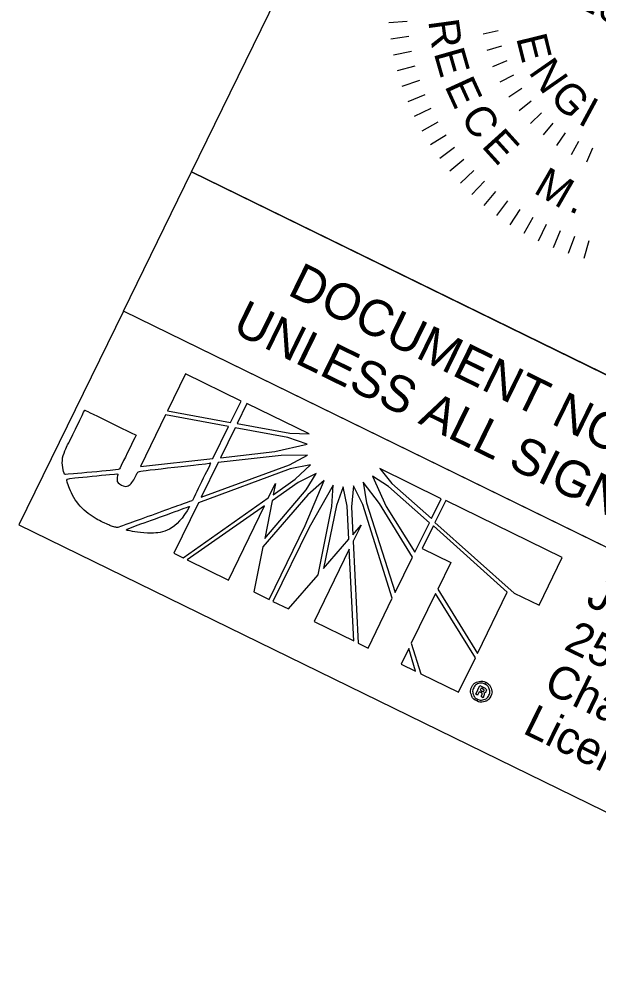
# Model space of a CAD drawing. Extents: x 1518247 to 1523638, y 635234 to 639927.
# Drawn here: x 1521178.9 to 1521266.7, y 636051.2 to 636194.9 of the extents above; entities that cross this region are included whole.
import ezdxf

# ---------------------------------------------------------------- set-up
doc = ezdxf.new("R2010")
doc.units = 0
for name, color, linetype in [('Default', 7, 'Continuous'), ('DTM TIN Hull White', 7, 'Continuous'), ('Sheet Sticker Exception Certification CELL', 7, 'Continuous'), ('Sheet Typical CELL', 7, 'Continuous')]:
    doc.layers.add(name, color=color, linetype=linetype)

msp = doc.modelspace()

# ---------------------------------------------------------------- linework, layer by layer
at = {"layer": 'Default'}
for p, q in [((1521204.16, 636141.02), (1521201.43, 636135.44)), ((1521212.57, 636136.91), (1521204.16, 636141.02)), ((1521210.99, 636133.67), (1521212.57, 636136.91)), ((1521213.47, 636136.53), (1521212, 636133.52)), ((1521222.93, 636131.91), (1521213.47, 636136.53)), ((1521201.12, 636134.8), (1521197.3, 636126.96)), ((1521210.69, 636133.05), (1521201.12, 636134.8)), ((1521201.43, 636135.44), (1521210.99, 636133.67)), ((1521208.31, 636128.18), (1521210.69, 636133.05)), ((1521211.68, 636132.86), (1521209.46, 636128.31)), ((1521219.68, 636131.37), (1521211.68, 636132.86)), ((1521212, 636133.52), (1521220, 636132.02)), ((1521222.59, 636130.36), (1521219.68, 636131.37)), ((1521220, 636132.02), (1521222.93, 636131.91)), ((1521217.72, 636129.23), (1521222.59, 636130.36)), ((1521218.65, 636128.66), (1521209.1, 636127.57)), ((1521209.46, 636128.31), (1521217.72, 636129.23)), ((1521222.65, 636128.71), (1521218.65, 636128.66)), ((1521219.91, 636127.23), (1521222.65, 636128.71)), ((1521197.3, 636126.96), (1521208.31, 636128.18)), ((1521209.1, 636127.57), (1521206.54, 636122.33)), ((1521206.54, 636122.33), (1521219.91, 636127.23)), ((1521223.12, 636127.23), (1521220.05, 636126.6)), ((1521220.78, 636125.04), (1521223.12, 636127.23)), ((1521220.05, 636126.6), (1521206.1, 636121.44)), ((1521223.97, 636125.89), (1521221.26, 636124.56)), ((1521222.46, 636123.41), (1521223.97, 636125.89)), ((1521232.5, 636125.52), (1521234.62, 636120.91)), ((1521234.94, 636123.92), (1521232.5, 636125.52)), ((1521242.96, 636122.09), (1521233.65, 636126.68)), ((1521233.65, 636126.68), (1521235.47, 636124.42)), ((1521216.7, 636122.2), (1521217.78, 636124.42)), ((1521221.26, 636124.56), (1521217.31, 636121.78)), ((1521217.46, 636122.69), (1521220.78, 636125.04)), ((1521217.78, 636124.42), (1521217.46, 636122.69)), ((1521222.3, 636118.02), (1521225.17, 636124.84)), ((1521225.17, 636124.84), (1521222.71, 636122.7)), ((1521226.56, 636124.16), (1521222.89, 636117.73)), ((1521226.36, 636120.92), (1521226.56, 636124.16)), ((1521229.65, 636124.04), (1521229.36, 636120.85)), ((1521231.05, 636121.23), (1521229.65, 636124.04)), ((1521231.13, 636124.58), (1521231.62, 636121.47)), ((1521233.59, 636121.37), (1521231.13, 636124.58)), ((1521235.47, 636124.42), (1521241.48, 636119.06)), ((1521222.71, 636122.7), (1521215.9, 636114.77)), ((1521216.19, 636116.07), (1521222.46, 636123.41)), ((1521228.09, 636123.88), (1521227.05, 636121.05)), ((1521228.67, 636120.95), (1521228.09, 636123.88)), ((1521241.17, 636118.42), (1521234.94, 636123.92)), ((1521206.1, 636121.44), (1521202.38, 636113.8)), ((1521203.77, 636113.12), (1521216.7, 636122.2)), ((1521217.31, 636121.78), (1521216.19, 636116.07)), ((1521235.52, 636106.98), (1521231.05, 636121.23)), ((1521231.62, 636121.47), (1521235.95, 636107.86)), ((1521238.58, 636113.24), (1521233.59, 636121.37)), ((1521241.48, 636119.06), (1521242.96, 636122.09)), ((1521243.63, 636121.81), (1521242.05, 636118.56)), ((1521261.32, 636113.18), (1521243.63, 636121.81)), ((1521216.11, 636120.99), (1521204.42, 636112.81)), ((1521210.69, 636109.74), (1521216.11, 636120.99)), ((1521224.27, 636110.51), (1521226.36, 636120.92)), ((1521227.05, 636121.05), (1521225.09, 636111.49)), ((1521228.93, 636115.94), (1521228.67, 636120.95)), ((1521229.36, 636120.85), (1521229.54, 636116.62)), ((1521234.62, 636120.91), (1521238.94, 636113.99)), ((1521238.94, 636113.99), (1521241.17, 636118.42)), ((1521242.05, 636118.56), (1521242, 636118.46)), ((1521242, 636118.46), (1521254.02, 636107.77)), ((1521216.82, 636106.81), (1521222.3, 636118.02)), ((1521222.89, 636117.73), (1521217.42, 636106.51)), ((1521229.54, 636116.62), (1521230.78, 636118.08)), ((1521230.78, 636118.08), (1521229.58, 636115.62)), ((1521241.73, 636117.91), (1521240.08, 636114.52)), ((1521241.76, 636117.96), (1521241.73, 636117.91)), ((1521252.98, 636107.88), (1521241.76, 636117.96)), ((1521225.09, 636111.49), (1521228.93, 636115.94)), ((1521229.58, 636115.62), (1521230.35, 636100.15)), ((1521215.9, 636114.77), (1521214.52, 636107.93)), ((1521228.99, 636114.41), (1521223.65, 636103.47)), ((1521229.68, 636100.53), (1521228.99, 636114.41)), ((1521240.08, 636114.52), (1521244.4, 636112.41)), ((1521202.38, 636113.8), (1521203.77, 636113.12)), ((1521204.42, 636112.81), (1521210.69, 636109.74)), ((1521235.95, 636107.86), (1521238.58, 636113.24)), ((1521257.79, 636105.93), (1521261.32, 636113.18)), ((1521244.4, 636112.41), (1521242.42, 636108.37)), ((1521219.75, 636105.38), (1521224.27, 636110.51)), ((1521242.42, 636108.37), (1521248.45, 636098.6)), ((1521214.52, 636107.93), (1521216.82, 636106.81)), ((1521231.84, 636099.43), (1521235.52, 636106.98)), ((1521242.09, 636107.68), (1521238.41, 636100.16)), ((1521248.13, 636097.94), (1521242.09, 636107.68)), ((1521248.45, 636098.6), (1521252.98, 636107.88)), ((1521254.02, 636107.77), (1521257.79, 636105.93)), ((1521217.42, 636106.51), (1521219.75, 636105.38)), ((1521223.65, 636103.47), (1521229.68, 636100.53)), ((1521230.35, 636100.15), (1521231.84, 636099.43)), ((1521238.41, 636100.16), (1521239.88, 636095.51)), ((1521238.01, 636099.34), (1521236.86, 636096.98)), ((1521239.04, 636095.91), (1521238.01, 636099.34)), ((1521236.86, 636096.98), (1521239.04, 636095.91)), ((1521245.58, 636092.72), (1521248.13, 636097.94)), ((1521239.88, 636095.51), (1521245.58, 636092.72)), ((1521249.71, 636094.23), (1521249.58, 636093.96)), ((1521249.58, 636093.96), (1521249.71, 636094.23)), ((1521248.18, 636092.44), (1521248.81, 636093.72)), ((1521248.48, 636092.29), (1521248.18, 636092.44)), ((1521248.72, 636092.8), (1521248.48, 636092.29)), ((1521248.96, 636092.68), (1521248.72, 636092.8)), ((1521248.81, 636093.72), (1521249.34, 636093.47)), ((1521248.99, 636093.33), (1521248.84, 636093.03)), ((1521248.84, 636093.03), (1521249.07, 636092.92)), ((1521249.07, 636092.92), (1521248.96, 636092.68)), ((1521248.96, 636092.68), (1521249.07, 636092.92)), ((1521248.97, 636092.68), (1521248.96, 636092.68)), ((1521249.22, 636093.22), (1521248.99, 636093.33)), ((1521249.07, 636092.92), (1521249.08, 636092.91)), ((1521249.34, 636093.47), (1521249.22, 636093.22)), ((1521249.22, 636093.22), (1521249.34, 636093.47)), ((1521249.25, 636093.2), (1521249.22, 636093.22)), ((1521249.34, 636093.47), (1521249.42, 636093.43)), ((1521248.47, 636091.68), (1521248.33, 636091.4)), ((1521248.33, 636091.4), (1521248.47, 636091.68)), ((1521248.34, 636091.39), (1521248.33, 636091.4)), ((1521248.47, 636091.68), (1521248.48, 636091.67))]:
    msp.add_line(p, q, dxfattribs=at)
msp.add_lwpolyline([(1521178.87, 636118.13), (1521358.57, 636030.25), (1521374.43, 636062.67), (1521194.73, 636150.56)], close=True, dxfattribs=at)
for points in [[(1521201.43, 636135.44), (1521210.99, 636133.67), (1521212.57, 636136.91), (1521204.16, 636141.02), (1521201.43, 636135.44)], [(1521220, 636132.02), (1521222.93, 636131.91), (1521213.47, 636136.53), (1521212, 636133.52), (1521220, 636132.02)], [(1521197.3, 636126.96), (1521208.31, 636128.18), (1521210.69, 636133.05), (1521201.12, 636134.8), (1521197.3, 636126.96)], [(1521211.68, 636132.86), (1521209.46, 636128.31), (1521217.72, 636129.23), (1521222.59, 636130.36), (1521219.68, 636131.37), (1521211.68, 636132.86)], [(1521209.1, 636127.57), (1521206.54, 636122.33), (1521219.91, 636127.23), (1521222.65, 636128.71), (1521218.65, 636128.66), (1521209.1, 636127.57)], [(1521223.12, 636127.23), (1521220.05, 636126.6), (1521206.1, 636121.44), (1521202.38, 636113.8), (1521203.77, 636113.12), (1521216.7, 636122.2), (1521217.78, 636124.42), (1521217.46, 636122.69), (1521220.78, 636125.04), (1521223.12, 636127.23)], [(1521223.97, 636125.89), (1521221.26, 636124.56), (1521217.31, 636121.78), (1521216.19, 636116.07), (1521222.46, 636123.41), (1521223.97, 636125.89)], [(1521232.5, 636125.52), (1521234.62, 636120.91), (1521238.94, 636113.99), (1521241.17, 636118.42), (1521234.94, 636123.92), (1521232.5, 636125.52)], [(1521235.47, 636124.42), (1521241.48, 636119.06), (1521242.96, 636122.09), (1521233.65, 636126.68), (1521235.47, 636124.42)], [(1521222.71, 636122.7), (1521215.9, 636114.77), (1521214.52, 636107.93), (1521216.82, 636106.81), (1521222.3, 636118.02), (1521225.17, 636124.84), (1521222.71, 636122.7)], [(1521226.56, 636124.16), (1521222.89, 636117.73), (1521217.42, 636106.51), (1521219.75, 636105.38), (1521224.27, 636110.51), (1521226.36, 636120.92), (1521226.56, 636124.16)], [(1521229.65, 636124.04), (1521229.36, 636120.85), (1521229.54, 636116.62), (1521230.78, 636118.08), (1521229.58, 636115.62), (1521230.35, 636100.15), (1521231.84, 636099.43), (1521235.52, 636106.98), (1521231.05, 636121.23), (1521229.65, 636124.04)], [(1521231.13, 636124.58), (1521231.62, 636121.47), (1521235.95, 636107.86), (1521238.58, 636113.24), (1521233.59, 636121.37), (1521231.13, 636124.58)], [(1521228.09, 636123.88), (1521227.05, 636121.05), (1521225.09, 636111.49), (1521228.93, 636115.94), (1521228.67, 636120.95), (1521228.09, 636123.88)], [(1521261.32, 636113.18), (1521243.63, 636121.81), (1521242.05, 636118.56), (1521242, 636118.46), (1521254.02, 636107.77), (1521257.79, 636105.93), (1521261.32, 636113.18)], [(1521204.42, 636112.81), (1521210.69, 636109.74), (1521216.11, 636120.99), (1521204.42, 636112.81)], [(1521241.76, 636117.96), (1521241.73, 636117.91), (1521240.08, 636114.52), (1521244.4, 636112.41), (1521242.42, 636108.37), (1521248.45, 636098.6), (1521252.98, 636107.88), (1521241.76, 636117.96)], [(1521223.65, 636103.47), (1521229.68, 636100.53), (1521228.99, 636114.41), (1521223.65, 636103.47)], [(1521242.09, 636107.68), (1521238.41, 636100.16), (1521239.88, 636095.51), (1521245.58, 636092.72), (1521248.13, 636097.94), (1521242.09, 636107.68), (1521242.09, 636107.68)], [(1521236.86, 636096.98), (1521236.86, 636096.98), (1521239.04, 636095.91), (1521238.01, 636099.34), (1521236.86, 636096.98)], [(1521249.42, 636092.21), (1521249.39, 636092.14), (1521249.38, 636092.09), (1521249.35, 636092.04), (1521249.32, 636091.88), (1521249.05, 636092.01)]]:
    msp.add_lwpolyline(points, dxfattribs=at)
for points, degree in [([(1521196.64, 636131.74), (1521196.64, 636131.74), (1521188.85, 636135.54), (1521188.85, 636135.54), (1521188.85, 636135.54), (1521186.48, 636130.67), (1521186.48, 636130.67), (1521186.48, 636130.67), (1521186.22, 636130.16), (1521186.22, 636130.16), (1521185.48, 636128.63), (1521185.39, 636127.18), (1521185.78, 636125.73), (1521185.78, 636125.73), (1521194.08, 636126.5), (1521194.13, 636126.59), (1521194.13, 636126.59), (1521196.64, 636131.74), (1521196.64, 636131.74)], 3), ([(1521194.43, 636124.14), (1521193.93, 636124.39), (1521193.63, 636124.87), (1521193.91, 636125.89), (1521193.91, 636125.89), (1521186.05, 636125.1), (1521186.05, 636125.1), (1521186.95, 636122.24), (1521189.35, 636119.62), (1521191.87, 636118.4), (1521192.52, 636118.08), (1521193.05, 636117.89), (1521193.81, 636117.69), (1521193.81, 636117.69), (1521205.21, 636121.82), (1521205.21, 636121.82), (1521205.21, 636121.82), (1521207.97, 636127.49), (1521207.97, 636127.49), (1521207.97, 636127.49), (1521196.95, 636126.25), (1521196.95, 636126.25), (1521195.91, 636124.12), (1521195.12, 636123.8), (1521194.43, 636124.14)], 3), ([(1521194.43, 636124.14), (1521193.93, 636124.39), (1521193.63, 636124.87), (1521193.91, 636125.89), (1521193.91, 636125.89), (1521186.05, 636125.1), (1521186.05, 636125.1), (1521186.95, 636122.24), (1521189.35, 636119.62), (1521191.87, 636118.4), (1521192.52, 636118.08), (1521193.05, 636117.89), (1521193.81, 636117.69), (1521193.81, 636117.69), (1521205.21, 636121.82), (1521205.21, 636121.82), (1521205.21, 636121.82), (1521207.97, 636127.49), (1521207.97, 636127.49), (1521207.97, 636127.49), (1521196.95, 636126.25), (1521196.95, 636126.25), (1521195.91, 636124.12), (1521195.12, 636123.8), (1521194.43, 636124.14)], 3), ([(1521204.77, 636120.93), (1521204.77, 636120.93), (1521194.92, 636117.37), (1521194.92, 636117.37), (1521198.52, 636116.6), (1521202.75, 636117.16), (1521204.77, 636120.93)], 3), ([(1521248.33, 636091.4), (1521247.94, 636091.58), (1521247.67, 636091.89), (1521247.53, 636092.31), (1521247.38, 636092.71), (1521247.4, 636093.12), (1521247.6, 636093.52), (1521247.79, 636093.92), (1521248.1, 636094.19), (1521248.5, 636094.31), (1521248.92, 636094.44), (1521249.31, 636094.42), (1521249.71, 636094.23)], 3), ([(1521249.58, 636093.96), (1521249.26, 636094.11), (1521248.94, 636094.14), (1521248.62, 636094.03), (1521248.29, 636093.92), (1521248.03, 636093.7), (1521247.88, 636093.38), (1521247.72, 636093.07), (1521247.7, 636092.73), (1521247.82, 636092.4), (1521247.93, 636092.07), (1521248.15, 636091.83), (1521248.47, 636091.68)], 3), ([(1521248.48, 636091.67), (1521248.79, 636091.52), (1521249.11, 636091.49), (1521249.44, 636091.6), (1521249.77, 636091.72), (1521250.03, 636091.94), (1521250.18, 636092.26), (1521250.34, 636092.57), (1521250.36, 636092.91), (1521250.24, 636093.24), (1521250.12, 636093.56), (1521249.91, 636093.8), (1521249.58, 636093.96)], 3), ([(1521249.71, 636094.23), (1521250.11, 636094.03), (1521250.38, 636093.73), (1521250.53, 636093.32), (1521250.68, 636092.93), (1521250.66, 636092.52), (1521250.46, 636092.12)], 3), ([(1521249.17, 636092.52), (1521249.14, 636092.56), (1521249.08, 636092.62), (1521248.97, 636092.68)], 2), ([(1521249.05, 636092.01), (1521249.05, 636092.1), (1521249.06, 636092.18), (1521249.11, 636092.28), (1521249.16, 636092.39), (1521249.19, 636092.47), (1521249.17, 636092.52)], 3), ([(1521249.08, 636092.91), (1521249.27, 636092.82), (1521249.39, 636092.83), (1521249.44, 636092.94), (1521249.49, 636093.03), (1521249.43, 636093.12), (1521249.25, 636093.2)], 3), ([(1521249.42, 636093.43), (1521249.75, 636093.27), (1521249.85, 636093.06), (1521249.72, 636092.8), (1521249.67, 636092.68), (1521249.57, 636092.61), (1521249.43, 636092.59)], 3), ([(1521249.43, 636092.59), (1521249.49, 636092.51), (1521249.49, 636092.38), (1521249.42, 636092.21)], 2), ([(1521250.46, 636092.12), (1521250.27, 636091.72), (1521249.96, 636091.45), (1521249.56, 636091.3), (1521249.15, 636091.17), (1521248.74, 636091.2), (1521248.34, 636091.39)], 3)]:
    msp.add_open_spline(points, degree=degree, dxfattribs=at)
at = {"layer": 'DTM TIN Hull White'}
for p, q in [((1521235, 636194.34), (1521237.77, 636194.58)), ((1521249.3, 636192.66), (1521251.57, 636193.12)), ((1521235.29, 636191.89), (1521238.05, 636192.3)), ((1521249.93, 636190.14), (1521252.15, 636190.81)), ((1521235.73, 636189.46), (1521238.45, 636190.03)), ((1521236.32, 636187.06), (1521239, 636187.8)), ((1521250.8, 636187.69), (1521252.95, 636188.57)), ((1521251.91, 636185.33), (1521253.96, 636186.41)), ((1521237.04, 636184.7), (1521239.68, 636185.6)), ((1521237.91, 636182.39), (1521240.49, 636183.45)), ((1521253.23, 636183.09), (1521255.17, 636184.37)), ((1521254.77, 636180.99), (1521256.58, 636182.45)), ((1521238.92, 636180.13), (1521241.43, 636181.35)), ((1521256.5, 636179.04), (1521258.16, 636180.67)), ((1521240.06, 636177.94), (1521242.49, 636179.3)), ((1521259.89, 636179.07), (1521258.4, 636177.29)), ((1521241.33, 636175.83), (1521243.68, 636177.33)), ((1521260.49, 636175.71), (1521261.8, 636177.62)), ((1521262.7, 636174.34), (1521263.82, 636176.37)), ((1521242.73, 636173.79), (1521244.98, 636175.44)), ((1521265.04, 636173.19), (1521265.96, 636175.32)), ((1521244.25, 636171.84), (1521246.39, 636173.62)), ((1521245.88, 636169.99), (1521247.92, 636171.89)), ((1521247.62, 636168.24), (1521249.54, 636170.27)), ((1521249.47, 636166.6), (1521251.25, 636168.73)), ((1521251.4, 636165.07), (1521253.06, 636167.31)), ((1521253.43, 636163.66), (1521254.95, 636166)), ((1521255.54, 636162.38), (1521256.92, 636164.8)), ((1521257.73, 636161.23), (1521258.95, 636163.73)), ((1521259.98, 636160.21), (1521261.05, 636162.78)), ((1521262.28, 636159.33), (1521263.2, 636161.95)), ((1521264.64, 636158.58), (1521265.39, 636161.26))]:
    msp.add_line(p, q, dxfattribs=at)
at = {"layer": 'Sheet Sticker Exception Certification CELL'}
for p, q in [((1521194.73, 636150.56), (1521205.05, 636171.67)), ((1521205.05, 636171.67), (1521384.75, 636083.78)), ((1521374.43, 636062.67), (1521194.73, 636150.56))]:
    msp.add_line(p, q, dxfattribs=at)
at = {"layer": 'Sheet Typical CELL'}
msp.add_lwpolyline([(1521254.48, 636272.73), (1521344.36, 636228.77), (1521294.93, 636127.71), (1521205.05, 636171.67)], close=True, dxfattribs=at)

# ---------------------------------------------------------------- texts
at = {"layer": 'Default'}
for s, height, p in [('Johnson, Mirmiran, & Thompson Inc.', 5.1112, (1521264.67, 636106.06)), ('2550 West Tyvola Road, Suite 120,', 4.9652, (1521261.38, 636099.32)), ('Charlotte, NC, 28217', 4.9652, (1521258.26, 636092.95)), ('License No: C-3097', 4.9652, (1521255.14, 636086.58))]:
    msp.add_text(s, height=height, rotation=333.9377, dxfattribs=at).set_placement(p)
at = {"layer": 'DTM TIN Hull White'}
for s, rotation, p in [('26960', 333.8847, (1521263.19, 636196.89)), ('R', 277.8197, (1521240.97, 636194.6)), ('E', 283.9548, (1521254.3, 636192.02)), ('E', 285.8915, (1521241.79, 636189.74)), ('N', 304.8099, (1521256.1, 636186.83)), ('E', 294.5343, (1521243.4, 636184.73)), ('G', 313.5761, (1521259.22, 636182.88)), ('C', 303.2069, (1521245.75, 636180.02)), ('I', 331.6709, (1521263.52, 636179.11)), ('E', 312.1794, (1521248.93, 636175.56)), ('M', 329.9747, (1521256.78, 636168.59)), ('.', 337.717, (1521262.15, 636165.8))]:
    msp.add_text(s, height=4.64, rotation=rotation, dxfattribs=at).set_placement(p)
at = {"layer": 'Sheet Sticker Exception Certification CELL'}
for s, p in [('DOCUMENT NOT CONSIDERED FINAL', (1521219.44, 636153.12)), ('UNLESS ALL SIGNATURES COMPLETED', (1521211.02, 636147.44))]:
    msp.add_text(s, height=5.5, rotation=333.9377, dxfattribs=at).set_placement(p)

doc.saveas('drawing.dxf')
